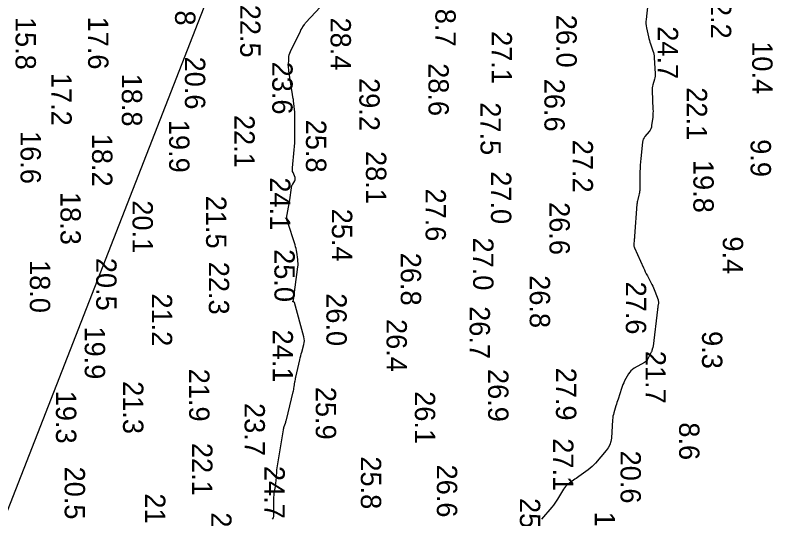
# Model space of a CAD drawing. Extents: x 1178573 to 1187098, y 693282 to 751751.
# Drawn here: x 1181936.7 to 1182402.6, y 722239.3 to 722549.3 of the extents above; entities that cross this region are included whole.
import ezdxf

# ---------------------------------------------------------------- set-up
doc = ezdxf.new("R2010")
doc.units = 0
for name, color, linetype in [('G-ANNO-PATT', 7, 'Continuous'), ('V-HYDS-MAJR', 7, 'Continuous'), ('V-HYDS-SOUN', 7, 'Continuous')]:
    doc.layers.add(name, color=color, linetype=linetype)

msp = doc.modelspace()

# ---------------------------------------------------------------- linework, layer by layer
at = {"layer": 'G-ANNO-PATT'}
for points in [[(1182192.54, 723969.84), (1182074.29, 722609.41), (1181796.18, 721896.63), (1181517.07, 721534.37), (1180724.06, 720916.39)], [(1182095.01, 722239.01), (1182095.46, 722239.93), (1182095.74, 722240.92), (1182095.83, 722241.98), (1182095.85, 722252.87), (1182095.87, 722253.68), (1182095.93, 722254.48), (1182096.02, 722255.28), (1182096.15, 722256.07), (1182096.74, 722259.24), (1182096.88, 722260.03), (1182096.99, 722260.83), (1182097.08, 722261.63), (1182097.15, 722262.43), (1182097.55, 722268.18), (1182097.65, 722269.4), (1182097.78, 722270.62), (1182097.94, 722271.84), (1182098.12, 722273.05), (1182101.61, 722293.98), (1182101.71, 722294.51), (1182101.83, 722295.05), (1182101.98, 722295.58), (1182102.15, 722296.1), (1182102.88, 722298.17), (1182103.05, 722298.69), (1182103.21, 722299.21), (1182103.36, 722299.74), (1182103.5, 722300.27), (1182107.66, 722317.41), (1182107.83, 722318.17), (1182107.99, 722318.93), (1182108.14, 722319.69), (1182108.27, 722320.46), (1182108.76, 722323.53), (1182108.89, 722324.29), (1182109.03, 722325.06), (1182109.18, 722325.82), (1182109.34, 722326.57), (1182111.75, 722337.25), (1182112.02, 722338.43), (1182112.31, 722339.6), (1182112.62, 722340.77), (1182112.93, 722341.93), (1182114.24, 722346.58), (1182114.48, 722347.74), (1182114.57, 722348.9), (1182114.49, 722350.07), (1182114.25, 722351.23), (1182108.44, 722372.36), (1182108.39, 722372.5), (1182108.31, 722372.6), (1182108.2, 722372.69), (1182108.07, 722372.74), (1182107.46, 722372.93), (1182107.35, 722372.97), (1182107.3, 722373.04), (1182107.3, 722373.13), (1182107.36, 722373.23), (1182107.73, 722373.67), (1182107.81, 722373.78), (1182107.88, 722373.9), (1182107.92, 722374.03), (1182107.95, 722374.17), (1182110.52, 722394.29), (1182110.63, 722395.43), (1182110.66, 722396.57), (1182110.61, 722397.7), (1182110.49, 722398.84), (1182109.87, 722403.38), (1182109.68, 722404.51), (1182109.45, 722405.63), (1182109.17, 722406.74), (1182108.84, 722407.83), (1182104.1, 722422.27), (1182103.81, 722423.35), (1182103.68, 722424.44), (1182103.7, 722425.54), (1182103.86, 722426.65), (1182104.81, 722431.1), (1182105.04, 722432.22), (1182105.24, 722433.33), (1182105.43, 722434.46), (1182105.59, 722435.58), (1182106.61, 722443.09), (1182106.72, 722443.66), (1182106.88, 722444.22), (1182107.11, 722444.75), (1182107.39, 722445.26), (1182108.63, 722447.26), (1182108.87, 722447.76), (1182108.98, 722448.28), (1182108.96, 722448.81), (1182108.81, 722449.35), (1182107.57, 722452.41), (1182107.34, 722453.11), (1182107.19, 722453.82), (1182107.14, 722454.55), (1182107.17, 722455.28), (1182108.33, 722466.39), (1182108.52, 722468.49), (1182108.65, 722470.6), (1182108.72, 722472.7), (1182108.73, 722474.81), (1182108.59, 722489.78), (1182108.58, 722490.14), (1182108.57, 722490.49), (1182108.55, 722490.84), (1182108.52, 722491.19), (1182108.34, 722493.04), (1182108.33, 722493.17), (1182108.31, 722493.3), (1182108.29, 722493.44), (1182108.26, 722493.57), (1182108.15, 722494.09), (1182108.13, 722494.23), (1182108.1, 722494.36), (1182108.09, 722494.49), (1182108.07, 722494.63), (1182107.89, 722496.46), (1182107.85, 722496.81), (1182107.81, 722497.15), (1182107.76, 722497.5), (1182107.71, 722497.85), (1182105.19, 722513.65), (1182105.03, 722514.77), (1182104.93, 722515.89), (1182104.88, 722517.02), (1182104.88, 722518.15), (1182104.97, 722522.68), (1182105.05, 722523.8), (1182105.25, 722524.89), (1182105.57, 722525.95), (1182106, 722526.99), (1182112.09, 722539.48), (1182112.2, 722539.7), (1182112.32, 722539.92), (1182112.44, 722540.13), (1182112.57, 722540.35), (1182113.09, 722541.19), (1182113.22, 722541.4), (1182113.35, 722541.61), (1182113.47, 722541.82), (1182113.6, 722542.03), (1182114.55, 722543.57), (1182114.76, 722543.89), (1182114.98, 722544.2), (1182115.22, 722544.5), (1182115.47, 722544.78), (1182127.27, 722557.46)]]:
    msp.add_lwpolyline(points, dxfattribs=at)
at = {"layer": 'V-HYDS-MAJR'}
for points in [[(1182095.01, 722239.01), (1182095.46, 722239.93), (1182095.74, 722240.92), (1182095.83, 722241.98), (1182095.85, 722252.87), (1182095.87, 722253.68), (1182095.93, 722254.48), (1182096.02, 722255.28), (1182096.15, 722256.07), (1182096.74, 722259.24), (1182096.88, 722260.03), (1182096.99, 722260.83), (1182097.08, 722261.63), (1182097.15, 722262.43), (1182097.55, 722268.18), (1182097.65, 722269.4), (1182097.78, 722270.62), (1182097.94, 722271.84), (1182098.12, 722273.05), (1182101.61, 722293.98), (1182101.71, 722294.51), (1182101.83, 722295.05), (1182101.98, 722295.58), (1182102.15, 722296.1), (1182102.88, 722298.17), (1182103.05, 722298.69), (1182103.21, 722299.21), (1182103.36, 722299.74), (1182103.5, 722300.27), (1182107.66, 722317.41), (1182107.83, 722318.17), (1182107.99, 722318.93), (1182108.14, 722319.69), (1182108.27, 722320.46), (1182108.76, 722323.53), (1182108.89, 722324.29), (1182109.03, 722325.06), (1182109.18, 722325.82), (1182109.34, 722326.57), (1182111.75, 722337.25), (1182112.02, 722338.43), (1182112.31, 722339.6), (1182112.62, 722340.77), (1182112.93, 722341.93), (1182114.24, 722346.58), (1182114.48, 722347.74), (1182114.57, 722348.9), (1182114.49, 722350.07), (1182114.25, 722351.23), (1182108.44, 722372.36), (1182108.39, 722372.5), (1182108.31, 722372.6), (1182108.2, 722372.69), (1182108.07, 722372.74), (1182107.46, 722372.93), (1182107.35, 722372.97), (1182107.3, 722373.04), (1182107.3, 722373.13), (1182107.36, 722373.23), (1182107.73, 722373.67), (1182107.81, 722373.78), (1182107.88, 722373.9), (1182107.92, 722374.03), (1182107.95, 722374.17), (1182110.52, 722394.29), (1182110.63, 722395.43), (1182110.66, 722396.57), (1182110.61, 722397.7), (1182110.49, 722398.84), (1182109.87, 722403.38), (1182109.68, 722404.51), (1182109.45, 722405.63), (1182109.17, 722406.74), (1182108.84, 722407.83), (1182104.1, 722422.27), (1182103.81, 722423.35), (1182103.68, 722424.44), (1182103.7, 722425.54), (1182103.86, 722426.65), (1182104.81, 722431.1), (1182105.04, 722432.22), (1182105.24, 722433.33), (1182105.43, 722434.46), (1182105.59, 722435.58), (1182106.61, 722443.09), (1182106.72, 722443.66), (1182106.88, 722444.22), (1182107.11, 722444.75), (1182107.39, 722445.26), (1182108.63, 722447.26), (1182108.87, 722447.76), (1182108.98, 722448.28), (1182108.96, 722448.81), (1182108.81, 722449.35), (1182107.57, 722452.41), (1182107.34, 722453.11), (1182107.19, 722453.82), (1182107.14, 722454.55), (1182107.17, 722455.28), (1182108.33, 722466.39), (1182108.52, 722468.49), (1182108.65, 722470.6), (1182108.72, 722472.7), (1182108.73, 722474.81), (1182108.59, 722489.78), (1182108.58, 722490.14), (1182108.57, 722490.49), (1182108.55, 722490.84), (1182108.52, 722491.19), (1182108.34, 722493.04), (1182108.33, 722493.17), (1182108.31, 722493.3), (1182108.29, 722493.44), (1182108.26, 722493.57), (1182108.15, 722494.09), (1182108.13, 722494.23), (1182108.1, 722494.36), (1182108.09, 722494.49), (1182108.07, 722494.63), (1182107.89, 722496.46), (1182107.85, 722496.81), (1182107.81, 722497.15), (1182107.76, 722497.5), (1182107.71, 722497.85), (1182105.19, 722513.65), (1182105.03, 722514.77), (1182104.93, 722515.89), (1182104.88, 722517.02), (1182104.88, 722518.15), (1182104.97, 722522.68), (1182105.05, 722523.8), (1182105.25, 722524.89), (1182105.57, 722525.95), (1182106, 722526.99), (1182112.09, 722539.48), (1182112.2, 722539.7), (1182112.32, 722539.92), (1182112.44, 722540.13), (1182112.57, 722540.35), (1182113.09, 722541.19), (1182113.22, 722541.4), (1182113.35, 722541.61), (1182113.47, 722541.82), (1182113.6, 722542.03), (1182114.55, 722543.57), (1182114.76, 722543.89), (1182114.98, 722544.2), (1182115.22, 722544.5), (1182115.47, 722544.78), (1182127.27, 722557.46)], [(1182325.64, 722556.2), (1182324.67, 722546.65), (1182324.58, 722545.34), (1182324.6, 722544.03), (1182324.73, 722542.73), (1182324.95, 722541.44), (1182326.15, 722535.88), (1182326.4, 722534.8), (1182326.69, 722533.72), (1182327, 722532.66), (1182327.36, 722531.6), (1182328.83, 722527.4), (1182329.16, 722526.34), (1182329.41, 722525.27), (1182329.59, 722524.18), (1182329.68, 722523.08), (1182330.2, 722513.42), (1182330.22, 722512.51), (1182330.15, 722511.62), (1182330.02, 722510.73), (1182329.81, 722509.85), (1182328.84, 722506.35), (1182328.63, 722505.47), (1182328.49, 722504.58), (1182328.42, 722503.68), (1182328.42, 722502.78), (1182328.9, 722491.45), (1182328.93, 722490.23), (1182328.91, 722489.01), (1182328.84, 722487.79), (1182328.72, 722486.58), (1182328.08, 722481.28), (1182327.9, 722480.31), (1182327.58, 722479.39), (1182327.14, 722478.53), (1182326.56, 722477.73), (1182323.98, 722474.62), (1182323.4, 722473.82), (1182322.96, 722472.96), (1182322.65, 722472.04), (1182322.48, 722471.06), (1182321.41, 722461.02), (1182321.21, 722459.01), (1182321.07, 722457), (1182320.97, 722454.99), (1182320.91, 722452.97), (1182320.73, 722441.38), (1182320.69, 722440.66), (1182320.61, 722439.94), (1182320.48, 722439.24), (1182320.3, 722438.54), (1182319.51, 722435.75), (1182319.33, 722435.06), (1182319.19, 722434.35), (1182319.08, 722433.64), (1182319.01, 722432.92), (1182317.58, 722413.16), (1182317.54, 722412.56), (1182317.49, 722411.96), (1182317.43, 722411.36), (1182317.38, 722410.76), (1182317.14, 722408.36), (1182317.12, 722407.76), (1182317.17, 722407.18), (1182317.31, 722406.61), (1182317.51, 722406.05), (1182323.01, 722393.85), (1182323.59, 722392.59), (1182324.19, 722391.34), (1182324.81, 722390.09), (1182325.45, 722388.86), (1182328.28, 722383.48), (1182328.79, 722382.48), (1182329.26, 722381.47), (1182329.69, 722380.44), (1182330.08, 722379.39), (1182332, 722373.99), (1182332.14, 722373.52), (1182332.22, 722373.05), (1182332.24, 722372.56), (1182332.21, 722372.07), (1182331.96, 722370.11), (1182331.9, 722369.61), (1182331.84, 722369.12), (1182331.77, 722368.63), (1182331.71, 722368.14), (1182328.99, 722345.66), (1182328.93, 722345.3), (1182328.86, 722344.94), (1182328.78, 722344.59), (1182328.67, 722344.24), (1182328.22, 722342.84), (1182328.1, 722342.5), (1182327.96, 722342.16), (1182327.82, 722341.82), (1182327.66, 722341.49), (1182325.8, 722337.72), (1182325.39, 722337.03), (1182324.89, 722336.42), (1182324.31, 722335.89), (1182323.63, 722335.45), (1182317.32, 722331.94), (1182316.28, 722331.26), (1182315.37, 722330.47), (1182314.58, 722329.56), (1182313.91, 722328.52), (1182311.47, 722324.14), (1182310.89, 722323.03), (1182310.36, 722321.9), (1182309.9, 722320.74), (1182309.49, 722319.56), (1182307.39, 722312.95), (1182307.06, 722311.91), (1182306.73, 722310.86), (1182306.41, 722309.82), (1182306.09, 722308.77), (1182304.81, 722304.58), (1182304.53, 722303.53), (1182304.3, 722302.46), (1182304.14, 722301.39), (1182304.04, 722300.3), (1182303.3, 722288.98), (1182303, 722286.86), (1182302.37, 722284.87), (1182301.42, 722283.01), (1182300.15, 722281.28), (1182293.51, 722273.62), (1182292.49, 722272.51), (1182291.41, 722271.46), (1182290.27, 722270.47), (1182289.07, 722269.55), (1182283.4, 722265.43), (1182282.56, 722264.82), (1182281.72, 722264.22), (1182280.88, 722263.61), (1182280.03, 722263), (1182276.66, 722260.59), (1182275.85, 722259.95), (1182275.13, 722259.24), (1182274.48, 722258.45), (1182273.91, 722257.59), (1182270.28, 722251.44), (1182269.47, 722250.14), (1182268.61, 722248.87), (1182267.69, 722247.64), (1182266.72, 722246.45), (1182260.41, 722239.01)]]:
    msp.add_lwpolyline(points, dxfattribs=at)

# ---------------------------------------------------------------- texts
at = {"layer": 'V-HYDS-SOUN'}
for s, p in [('18.8 ', (1182035.04, 722575.4)), ('22.2 ', (1182364.52, 722567.3)), ('28.7 ', (1182195.1, 722562.48)), ('22.5 ', (1182075.07, 722555.66)), ('17.6 ', (1181981.56, 722548.37)), ('28.4 ', (1182130.67, 722547.79)), ('26.0 ', (1182269.51, 722549.49)), ('15.8 ', (1181936.95, 722548.17)), ('27.1 ', (1182229.7, 722539.44)), ('24.7 ', (1182331.88, 722542.4)), ('10.4 ', (1182389.92, 722533.22)), ('20.6 ', (1182041.1, 722523.76)), ('23.6 ', (1182094.81, 722520.65)), ('28.6 ', (1182190.84, 722519.69)), ('17.2 ', (1181958.97, 722513.72)), ('18.8 ', (1182002.3, 722513.26)), ('29.2 ', (1182148.34, 722510.54)), ('26.6 ', (1182262.13, 722510.11)), ('22.1 ', (1182349.68, 722504.86)), ('27.5 ', (1182222.84, 722495.63)), ('22.1 ', (1182071.46, 722487.86)), ('19.9 ', (1182031.4, 722484.82)), ('25.8 ', (1182115.52, 722484.92)), ('16.6 ', (1181940.02, 722477.93)), ('18.2 ', (1181984.01, 722476.29)), ('27.2 ', (1182279.51, 722472.58)), ('9.9', (1182388.95, 722472.93)), ('28.1 ', (1182152.43, 722465.65)), ('19.8 ', (1182353.74, 722460.15)), ('27.0 ', (1182229.29, 722453.2)), ('24.1 ', (1182093.44, 722449.41)), ('27.6 ', (1182189.07, 722442.59)), ('18.3 ', (1181964.56, 722440.46)), ('21.5 ', (1182054.1, 722438.11)), ('20.1 ', (1182008.86, 722435.3)), ('26.6 ', (1182265.25, 722434.2)), ('25.4 ', (1182131.49, 722430.14)), ('9.4', (1182371.85, 722413.11)), ('27.0 ', (1182218.33, 722412.42)), ('25.0 ', (1182096.12, 722405.27)), ('20.5 ', (1181986.55, 722399.92)), ('26.8 ', (1182173.82, 722403.03)), ('18.0 ', (1181945.73, 722398.54)), ('22.3 ', (1182055.8, 722397.48)), ('26.8 ', (1182253.12, 722389.22)), ('27.6 ', (1182312.23, 722385.31)), ('21.2 ', (1182020.75, 722377.99)), ('26.0 ', (1182128.08, 722378.14)), ('26.7 ', (1182216.17, 722370.19)), ('26.4 ', (1182165.08, 722362.26)), ('19.9 ', (1181979.5, 722357.69)), ('24.1 ', (1182095.02, 722355.78)), ('9.3', (1182359.06, 722354.84)), ('21.7 ', (1182324.3, 722342.69)), ('21.9 ', (1182043.7, 722331.67)), ('26.9 ', (1182227.53, 722331.51)), ('27.9 ', (1182269.26, 722332.33)), ('21.3 ', (1182003.04, 722324.06)), ('25.9 ', (1182121.56, 722320.55)), ('19.3 ', (1181961.8, 722318.12)), ('26.1 ', (1182182.49, 722317.85)), ('23.7 ', (1182077.78, 722310.57)), ('8.6', (1182344.98, 722298.67)), ('27.1 ', (1182267.46, 722288.88)), ('22.1 ', (1182045.54, 722286.02)), ('25.8 ', (1182149.28, 722277.73)), ('20.6 ', (1182308.95, 722281.28)), ('20.5 ', (1181967.16, 722271.45)), ('24.7 ', (1182090.02, 722271.86)), ('26.6 ', (1182196.02, 722272.68)), ('21.9 ', (1182016.57, 722254.96)), ('25.7 ', (1182247.07, 722252.11)), ('23.6 ', (1182057.24, 722243.28)), ('17.9 ', (1182293.11, 722243.74))]:
    msp.add_text(s, height=12.5, rotation=270, dxfattribs=at).set_placement(p)

doc.saveas('drawing.dxf')
